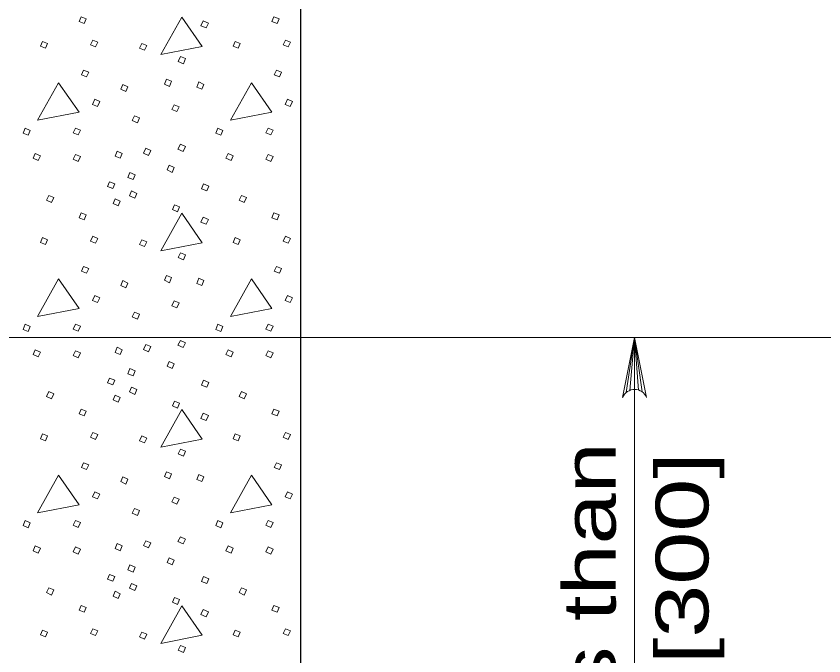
# Model space of a CAD drawing. Extents: x 1036.7 to 1070.7, y 883.9 to 905.9.
# Drawn here: x 1042.856 to 1045.244, y 895.731 to 897.621 of the extents above; entities that cross this region are included whole.
import ezdxf
from ezdxf.enums import TextEntityAlignment as Align

# ---------------------------------------------------------------- set-up
doc = ezdxf.new("R2010")
doc.units = 0
doc.header["$LTSCALE"] = 0.062
doc.layers.add('1', color=7, linetype='Continuous', lineweight=13)

msp = doc.modelspace()

# ---------------------------------------------------------------- linework, layer by layer
at = {"layer": '1', "lineweight": 25}
msp.add_line((1043.69742, 899.48867), (1043.69742, 893.80992), dxfattribs=at)
at = {"layer": '1'}
for p, q in [((1045.865, 896.67133), (1041.86275, 896.67133)), ((1044.65992, 896.50925), (1044.68467, 896.67133)), ((1044.67025, 896.51533), (1044.68467, 896.67133)), ((1044.68467, 895.50617), (1044.68467, 896.67133)), ((1044.68467, 896.51817), (1044.68467, 896.67133)), ((1044.696, 896.5165), (1044.68467, 896.67133)), ((1044.70708, 896.51108), (1044.68467, 896.67133))]:
    msp.add_line(p, q, dxfattribs=at)
for points in [[(1043.04892, 897.61908), (1043.06392, 897.61308), (1043.05792, 897.59908), (1043.043, 897.60508)], [(1043.34583, 897.61808), (1043.28383, 897.50708), (1043.40675, 897.53108)], [(1043.61867, 897.61908), (1043.63367, 897.61308), (1043.62767, 897.59908), (1043.61267, 897.60508)], [(1043.40975, 897.60708), (1043.42475, 897.60008), (1043.41775, 897.58608), (1043.40275, 897.59208)], [(1042.934, 897.54608), (1042.949, 897.54008), (1042.943, 897.52608), (1042.928, 897.53208)], [(1043.08292, 897.55008), (1043.09792, 897.54408), (1043.09092, 897.53008), (1043.07592, 897.53608)], [(1043.22783, 897.54008), (1043.24283, 897.53408), (1043.23583, 897.52008), (1043.22083, 897.52608)], [(1043.50375, 897.54608), (1043.51875, 897.54008), (1043.51275, 897.52608), (1043.49775, 897.53208)], [(1043.65267, 897.55008), (1043.66767, 897.54408), (1043.66067, 897.53008), (1043.64567, 897.53608)], [(1043.34183, 897.50108), (1043.35683, 897.49508), (1043.35083, 897.48017), (1043.33583, 897.48708)], [(1043.05592, 897.46117), (1043.07092, 897.45517), (1043.06492, 897.44117), (1043.04992, 897.44717)], [(1043.62567, 897.46117), (1043.64067, 897.45517), (1043.63467, 897.44117), (1043.61967, 897.44717)], [(1042.982, 897.42417), (1042.92, 897.31325), (1043.043, 897.33717)], [(1043.30083, 897.43417), (1043.31583, 897.42817), (1043.30983, 897.41317), (1043.29483, 897.42017)], [(1043.39675, 897.42617), (1043.41175, 897.41917), (1043.40575, 897.40517), (1043.39083, 897.41117)], [(1043.55175, 897.42417), (1043.48975, 897.31325), (1043.61267, 897.33717)], [(1043.17192, 897.41917), (1043.18692, 897.41217), (1043.18092, 897.39817), (1043.16592, 897.40517)], [(1043.08892, 897.37517), (1043.10392, 897.36817), (1043.09692, 897.35417), (1043.08192, 897.36017)], [(1043.65867, 897.37517), (1043.67367, 897.36817), (1043.66667, 897.35417), (1043.65167, 897.36017)], [(1043.32383, 897.35917), (1043.33883, 897.35317), (1043.33183, 897.33917), (1043.31683, 897.34517)], [(1043.20592, 897.32625), (1043.22083, 897.32025), (1043.21492, 897.30525), (1043.19992, 897.31225)], [(1042.883, 897.29025), (1042.898, 897.28325), (1042.892, 897.26925), (1042.877, 897.27525)], [(1043.032, 897.29025), (1043.04692, 897.28425), (1043.03992, 897.27025), (1043.025, 897.27625)], [(1043.45275, 897.29025), (1043.46775, 897.28325), (1043.46175, 897.26925), (1043.44675, 897.27525)], [(1043.60167, 897.29025), (1043.61667, 897.28425), (1043.60967, 897.27025), (1043.59467, 897.27625)], [(1043.23983, 897.23025), (1043.25483, 897.22425), (1043.24783, 897.20925), (1043.23283, 897.21625)], [(1043.34183, 897.24225), (1043.35683, 897.23525), (1043.34983, 897.22125), (1043.33483, 897.22825)], [(1042.913, 897.21525), (1042.928, 897.20825), (1042.922, 897.19425), (1042.907, 897.20125)], [(1043.032, 897.21225), (1043.04692, 897.20625), (1043.03992, 897.19125), (1043.025, 897.19825)], [(1043.15492, 897.22225), (1043.16992, 897.21525), (1043.16392, 897.20125), (1043.14892, 897.20725)], [(1043.48275, 897.21525), (1043.49775, 897.20825), (1043.49175, 897.19425), (1043.47675, 897.20125)], [(1043.60167, 897.21225), (1043.61667, 897.20625), (1043.60967, 897.19125), (1043.59467, 897.19825)], [(1043.19292, 897.15933), (1043.20792, 897.15233), (1043.20192, 897.13833), (1043.18692, 897.14433)], [(1043.30883, 897.18033), (1043.32383, 897.17333), (1043.31783, 897.15933), (1043.30283, 897.16633)], [(1043.13292, 897.13133), (1043.14792, 897.12533), (1043.14192, 897.11133), (1043.12692, 897.11733)], [(1043.41075, 897.12533), (1043.42575, 897.11833), (1043.41975, 897.10433), (1043.40475, 897.11033)], [(1042.953, 897.09133), (1042.968, 897.08533), (1042.961, 897.07033), (1042.946, 897.07733)], [(1043.19792, 897.10433), (1043.21292, 897.09733), (1043.20692, 897.08333), (1043.19192, 897.09033)], [(1043.52275, 897.09133), (1043.53775, 897.08533), (1043.53075, 897.07033), (1043.51575, 897.07733)], [(1043.14892, 897.08133), (1043.16392, 897.07433), (1043.15792, 897.06033), (1043.14292, 897.06733)], [(1043.32483, 897.06333), (1043.33983, 897.05733), (1043.33383, 897.04242), (1043.31883, 897.04933)], [(1043.04892, 897.03942), (1043.06392, 897.03342), (1043.05792, 897.01942), (1043.043, 897.02542)], [(1043.34583, 897.03842), (1043.28383, 896.92742), (1043.40675, 896.95142)], [(1043.61867, 897.03942), (1043.63367, 897.03342), (1043.62767, 897.01942), (1043.61267, 897.02542)], [(1043.40975, 897.02742), (1043.42475, 897.02042), (1043.41775, 897.00642), (1043.40275, 897.01242)], [(1042.934, 896.96642), (1042.949, 896.96042), (1042.943, 896.94642), (1042.928, 896.95242)], [(1043.08292, 896.97042), (1043.09792, 896.96442), (1043.09092, 896.95042), (1043.07592, 896.95642)], [(1043.50375, 896.96642), (1043.51875, 896.96042), (1043.51275, 896.94642), (1043.49775, 896.95242)], [(1043.65267, 896.97042), (1043.66767, 896.96442), (1043.66067, 896.95042), (1043.64567, 896.95642)], [(1043.22783, 896.96042), (1043.24283, 896.95442), (1043.23583, 896.94042), (1043.22083, 896.94642)], [(1043.34183, 896.92142), (1043.35683, 896.91542), (1043.35083, 896.9005), (1043.33583, 896.90742)], [(1043.05592, 896.8815), (1043.07092, 896.8755), (1043.06492, 896.8615), (1043.04992, 896.8675)], [(1043.62567, 896.8815), (1043.64067, 896.8755), (1043.63467, 896.8615), (1043.61967, 896.8675)], [(1043.30083, 896.8545), (1043.31583, 896.8485), (1043.30983, 896.8335), (1043.29483, 896.8405)], [(1042.982, 896.8445), (1042.92, 896.73358), (1043.043, 896.7575)], [(1043.17192, 896.8395), (1043.18692, 896.8325), (1043.18092, 896.8185), (1043.16592, 896.8255)], [(1043.39675, 896.8465), (1043.41175, 896.8395), (1043.40575, 896.8255), (1043.39083, 896.8315)], [(1043.55175, 896.8445), (1043.48975, 896.73358), (1043.61267, 896.7575)], [(1043.08892, 896.7955), (1043.10392, 896.7885), (1043.09692, 896.7745), (1043.08192, 896.7805)], [(1043.32383, 896.7795), (1043.33883, 896.7735), (1043.33183, 896.7595), (1043.31683, 896.7655)], [(1043.65867, 896.7955), (1043.67367, 896.7885), (1043.66667, 896.7745), (1043.65167, 896.7805)], [(1043.20592, 896.74658), (1043.22083, 896.74058), (1043.21492, 896.72558), (1043.19992, 896.73258)], [(1042.883, 896.71058), (1042.898, 896.70358), (1042.892, 896.68958), (1042.877, 896.69558)], [(1043.032, 896.71058), (1043.04692, 896.70458), (1043.03992, 896.69058), (1043.025, 896.69658)], [(1043.45275, 896.71058), (1043.46775, 896.70358), (1043.46175, 896.68958), (1043.44675, 896.69558)], [(1043.60167, 896.71058), (1043.61667, 896.70458), (1043.60967, 896.69058), (1043.59467, 896.69658)], [(1043.34183, 896.66258), (1043.35683, 896.65558), (1043.34983, 896.64158), (1043.33483, 896.64858)], [(1042.913, 896.63558), (1042.928, 896.62858), (1042.922, 896.61458), (1042.907, 896.62158)], [(1043.032, 896.63258), (1043.04692, 896.62658), (1043.03992, 896.61167), (1043.025, 896.61858)], [(1043.15492, 896.64258), (1043.16992, 896.63558), (1043.16392, 896.62158), (1043.14892, 896.62758)], [(1043.23983, 896.65058), (1043.25483, 896.64458), (1043.24783, 896.62958), (1043.23283, 896.63658)], [(1043.48275, 896.63558), (1043.49775, 896.62858), (1043.49175, 896.61458), (1043.47675, 896.62158)], [(1043.60167, 896.63258), (1043.61667, 896.62658), (1043.60967, 896.61167), (1043.59467, 896.61858)], [(1043.30883, 896.60067), (1043.32383, 896.59367), (1043.31783, 896.57967), (1043.30283, 896.58667)], [(1043.19292, 896.57967), (1043.20792, 896.57267), (1043.20192, 896.55867), (1043.18692, 896.56467)], [(1043.13292, 896.55167), (1043.14792, 896.54567), (1043.14192, 896.53167), (1043.12692, 896.53767)], [(1043.41075, 896.54567), (1043.42575, 896.53867), (1043.41975, 896.52467), (1043.40475, 896.53067)], [(1043.19792, 896.52467), (1043.21292, 896.51767), (1043.20692, 896.50367), (1043.19192, 896.51067)], [(1042.953, 896.51167), (1042.968, 896.50567), (1042.961, 896.49067), (1042.946, 896.49767)], [(1043.14892, 896.50167), (1043.16392, 896.49467), (1043.15792, 896.48067), (1043.14292, 896.48767)], [(1043.52275, 896.51167), (1043.53775, 896.50567), (1043.53075, 896.49067), (1043.51575, 896.49767)], [(1043.32483, 896.48367), (1043.33983, 896.47767), (1043.33383, 896.46275), (1043.31883, 896.46967)], [(1043.04892, 896.45975), (1043.06392, 896.45375), (1043.05792, 896.43975), (1043.043, 896.44575)], [(1043.34583, 896.45875), (1043.28383, 896.34775), (1043.40675, 896.37175)], [(1043.40975, 896.44775), (1043.42475, 896.44075), (1043.41775, 896.42675), (1043.40275, 896.43275)], [(1043.61867, 896.45975), (1043.63367, 896.45375), (1043.62767, 896.43975), (1043.61267, 896.44575)], [(1042.934, 896.38675), (1042.949, 896.38075), (1042.943, 896.36675), (1042.928, 896.37275)], [(1043.08292, 896.39075), (1043.09792, 896.38475), (1043.09092, 896.37075), (1043.07592, 896.37675)], [(1043.22783, 896.38075), (1043.24283, 896.37475), (1043.23583, 896.36075), (1043.22083, 896.36675)], [(1043.50375, 896.38675), (1043.51875, 896.38075), (1043.51275, 896.36675), (1043.49775, 896.37275)], [(1043.65267, 896.39075), (1043.66767, 896.38475), (1043.66067, 896.37075), (1043.64567, 896.37675)], [(1043.34183, 896.34175), (1043.35683, 896.33575), (1043.35083, 896.32075), (1043.33583, 896.32775)], [(1043.05592, 896.30183), (1043.07092, 896.29583), (1043.06492, 896.28183), (1043.04992, 896.28783)], [(1043.62567, 896.30183), (1043.64067, 896.29583), (1043.63467, 896.28183), (1043.61967, 896.28783)], [(1043.30083, 896.27483), (1043.31583, 896.26883), (1043.30983, 896.25383), (1043.29483, 896.26083)], [(1042.982, 896.26483), (1042.92, 896.15392), (1043.043, 896.17783)], [(1043.17192, 896.25983), (1043.18692, 896.25283), (1043.18092, 896.23883), (1043.16592, 896.24583)], [(1043.39675, 896.26683), (1043.41175, 896.25983), (1043.40575, 896.24583), (1043.39083, 896.25183)], [(1043.55175, 896.26483), (1043.48975, 896.15392), (1043.61267, 896.17783)], [(1043.08892, 896.21583), (1043.10392, 896.20883), (1043.09692, 896.19483), (1043.08192, 896.20083)], [(1043.65867, 896.21583), (1043.67367, 896.20883), (1043.66667, 896.19483), (1043.65167, 896.20083)], [(1043.32383, 896.19983), (1043.33883, 896.19383), (1043.33183, 896.17983), (1043.31683, 896.18583)], [(1043.20592, 896.16692), (1043.22083, 896.16092), (1043.21492, 896.14592), (1043.19992, 896.15292)], [(1042.883, 896.13092), (1042.898, 896.12392), (1042.892, 896.10992), (1042.877, 896.11592)], [(1043.032, 896.13092), (1043.04692, 896.12492), (1043.03992, 896.11092), (1043.025, 896.11692)], [(1043.45275, 896.13092), (1043.46775, 896.12392), (1043.46175, 896.10992), (1043.44675, 896.11592)], [(1043.60167, 896.13092), (1043.61667, 896.12492), (1043.60967, 896.11092), (1043.59467, 896.11692)], [(1043.34183, 896.08292), (1043.35683, 896.07592), (1043.34983, 896.06192), (1043.33483, 896.06892)], [(1043.15492, 896.06292), (1043.16992, 896.05592), (1043.16392, 896.04192), (1043.14892, 896.04792)], [(1043.23983, 896.07092), (1043.25483, 896.06492), (1043.24783, 896.04992), (1043.23283, 896.05692)], [(1042.913, 896.05592), (1042.928, 896.04892), (1042.922, 896.03492), (1042.907, 896.04192)], [(1043.032, 896.05292), (1043.04692, 896.04692), (1043.03992, 896.032), (1043.025, 896.03892)], [(1043.48275, 896.05592), (1043.49775, 896.04892), (1043.49175, 896.03492), (1043.47675, 896.04192)], [(1043.60167, 896.05292), (1043.61667, 896.04692), (1043.60967, 896.032), (1043.59467, 896.03892)], [(1043.30883, 896.021), (1043.32383, 896.014), (1043.31783, 896), (1043.30283, 896.007)], [(1043.19292, 896), (1043.20792, 895.993), (1043.20192, 895.979), (1043.18692, 895.985)], [(1043.13292, 895.972), (1043.14792, 895.966), (1043.14192, 895.952), (1043.12692, 895.958)], [(1043.41075, 895.966), (1043.42575, 895.959), (1043.41975, 895.945), (1043.40475, 895.951)], [(1043.19792, 895.945), (1043.21292, 895.938), (1043.20692, 895.924), (1043.19192, 895.931)], [(1042.953, 895.932), (1042.968, 895.926), (1042.961, 895.911), (1042.946, 895.918)], [(1043.14892, 895.922), (1043.16392, 895.915), (1043.15792, 895.901), (1043.14292, 895.908)], [(1043.52275, 895.932), (1043.53775, 895.926), (1043.53075, 895.911), (1043.51575, 895.918)], [(1043.32483, 895.904), (1043.33983, 895.898), (1043.33383, 895.88308), (1043.31883, 895.89)], [(1043.04892, 895.88008), (1043.06392, 895.87408), (1043.05792, 895.86008), (1043.043, 895.86608)], [(1043.34583, 895.87908), (1043.28383, 895.76808), (1043.40675, 895.79208)], [(1043.40975, 895.86808), (1043.42475, 895.86108), (1043.41775, 895.84708), (1043.40275, 895.85308)], [(1043.61867, 895.88008), (1043.63367, 895.87408), (1043.62767, 895.86008), (1043.61267, 895.86608)], [(1042.934, 895.80708), (1042.949, 895.80108), (1042.943, 895.78708), (1042.928, 895.79308)], [(1043.08292, 895.81108), (1043.09792, 895.80508), (1043.09092, 895.79108), (1043.07592, 895.79708)], [(1043.22783, 895.80108), (1043.24283, 895.79508), (1043.23583, 895.78108), (1043.22083, 895.78708)], [(1043.50375, 895.80708), (1043.51875, 895.80108), (1043.51275, 895.78708), (1043.49775, 895.79308)], [(1043.65267, 895.81108), (1043.66767, 895.80508), (1043.66067, 895.79108), (1043.64567, 895.79708)], [(1043.34183, 895.76208), (1043.35683, 895.75608), (1043.35083, 895.74117), (1043.33583, 895.74808)]]:
    msp.add_lwpolyline(points, close=True, dxfattribs=at)
for points in [[(1043.69742, 897.117), (1043.69667, 897.11733), (1043.69742, 897.11908)], [(1044.64925, 896.49433), (1044.68467, 896.67133), (1044.72008, 896.49433)], [(1043.69742, 896.53733), (1043.69667, 896.53767), (1043.69742, 896.53942)], [(1043.69742, 895.95767), (1043.69667, 895.958), (1043.69742, 895.95975)]]:
    msp.add_lwpolyline(points, dxfattribs=at)
msp.add_arc((1044.68472, 896.48005), 0.0382, 22.08782, 157.91395, dxfattribs=at)

# ---------------------------------------------------------------- texts
for s, width, p in [('Less than', 1.3, (1044.62892, 895.77413)), ('12" [300]', 1.35, (1044.90292, 895.77417))]:
    msp.add_text(s, height=0.156, rotation=90, dxfattribs=dict(at, width=width)).set_placement(p, align=Align.CENTER)

doc.saveas('drawing.dxf')
